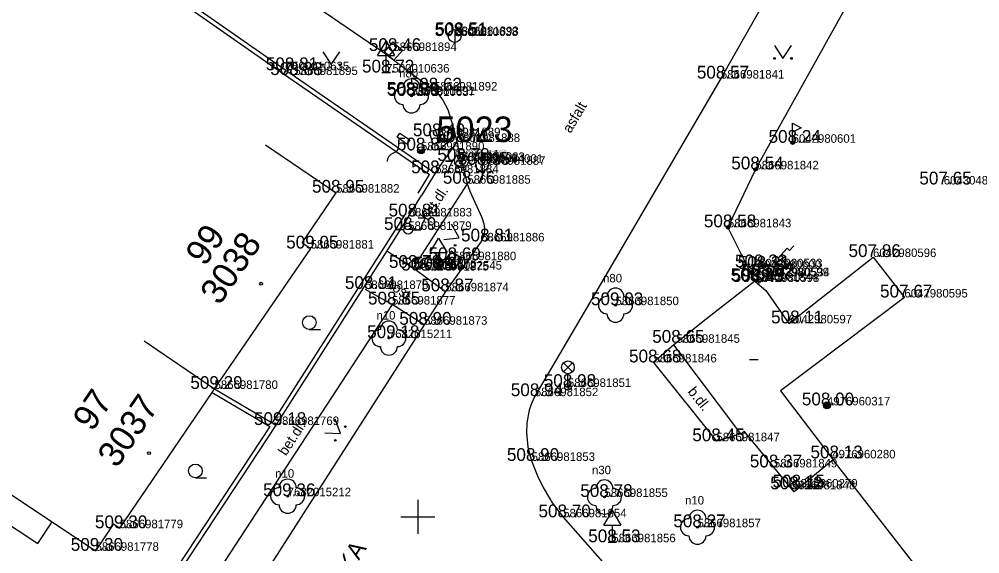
# Model space of a CAD drawing. Extents: x -669251 to -668549, y -1128351 to -1127698.
# Drawn here: x -668723.4 to -668667, y -1127952.2 to -1127920.8 of the extents above; entities that cross this region are included whole.
import ezdxf

# ---------------------------------------------------------------- set-up
doc = ezdxf.new("R2010")
doc.units = 0
for name, color, linetype in [('Vrstva 1', 7, 'Continuous'), ('Vrstva 10', 7, 'Continuous'), ('Vrstva 11', 7, 'Continuous'), ('Vrstva 2', 7, 'Continuous'), ('Vrstva 22', 7, 'Continuous'), ('Vrstva 24', 7, 'Continuous'), ('Vrstva 25', 7, 'Continuous'), ('Vrstva 27', 7, 'Continuous'), ('Vrstva 28', 7, 'Continuous'), ('Vrstva 3', 7, 'Continuous'), ('Vrstva 33', 7, 'Continuous'), ('Vrstva 34', 7, 'Continuous'), ('Vrstva 36', 7, 'Continuous'), ('Vrstva 40', 7, 'Continuous'), ('Vrstva 43', 7, 'Continuous'), ('Vrstva 44', 7, 'Continuous'), ('Vrstva 45', 7, 'Continuous'), ('Vrstva 47', 7, 'Continuous'), ('Vrstva 5', 7, 'Continuous'), ('Vrstva 58', 7, 'Continuous'), ('Vrstva 6', 7, 'Continuous'), ('Vrstva 61', 7, 'Continuous'), ('Vrstva 63', 7, 'Continuous'), ('Vrstva 7', 7, 'Continuous'), ('Vrstva 8', 7, 'Continuous')]:
    doc.layers.add(name, color=color, linetype=linetype)

msp = doc.modelspace()

# ---------------------------------------------------------------- linework, layer by layer
at = {"layer": 'Vrstva 1'}
for p, q in [((-668697.838, -1127921.781), (-668697.838, -1127921.781)), ((-668697.799, -1127921.726), (-668697.799, -1127921.726)), ((-668701.437, -1127922.66), (-668701.437, -1127922.66)), ((-668707.744, -1127923.788), (-668707.744, -1127923.788)), ((-668701.862, -1127923.924), (-668701.862, -1127923.924)), ((-668707.244, -1127924.071), (-668707.244, -1127924.071)), ((-668682.21, -1127924.279), (-668682.21, -1127924.279)), ((-668699.049, -1127924.98), (-668699.049, -1127924.98)), ((-668700.375, -1127925.234), (-668700.375, -1127925.234)), ((-668700.371, -1127925.297), (-668700.371, -1127925.297)), ((-668698.869, -1127927.663), (-668698.869, -1127927.663)), ((-668699.813, -1127928.494), (-668699.813, -1127928.494)), ((-668697.717, -1127928.002), (-668697.717, -1127928.002)), ((-668678.002, -1127928.047), (-668678.002, -1127928.047)), ((-668697.44, -1127929.11), (-668697.44, -1127929.11)), ((-668697.436, -1127929.115), (-668697.436, -1127929.115)), ((-668697.436, -1127929.115), (-668697.436, -1127929.115)), ((-668696.37, -1127929.22), (-668696.37, -1127929.22)), ((-668696.37, -1127929.22), (-668696.37, -1127929.22)), ((-668696.37, -1127929.22), (-668696.37, -1127929.22)), ((-668696.37, -1127929.22), (-668696.37, -1127929.22)), ((-668696.229, -1127929.338), (-668696.229, -1127929.338)), ((-668680.188, -1127929.608), (-668680.188, -1127929.608)), ((-668698.978, -1127929.835), (-668698.978, -1127929.835)), ((-668697.095, -1127930.45), (-668697.095, -1127930.45)), ((-668669.135, -1127930.494), (-668669.135, -1127930.494)), ((-668704.793, -1127930.975), (-668704.793, -1127930.975)), ((-668700.539, -1127932.371), (-668700.539, -1127932.371)), ((-668681.798, -1127933.009), (-668681.798, -1127933.009)), ((-668700.567, -1127933.163), (-668700.567, -1127933.163)), ((-668696.285, -1127933.835), (-668696.285, -1127933.835)), ((-668706.289, -1127934.253), (-668706.289, -1127934.253)), ((-668673.285, -1127934.753), (-668673.285, -1127934.753)), ((-668697.942, -1127934.938), (-668697.942, -1127934.938)), ((-668700.278, -1127935.39), (-668700.278, -1127935.39)), ((-668699.555, -1127935.545), (-668699.555, -1127935.545)), ((-668698.78, -1127935.49), (-668698.78, -1127935.49)), ((-668680.053, -1127935.448), (-668680.053, -1127935.448)), ((-668679.972, -1127935.357), (-668679.972, -1127935.357)), ((-668679.586, -1127935.882), (-668679.586, -1127935.882)), ((-668679.537, -1127935.886), (-668679.537, -1127935.886)), ((-668680.224, -1127936.161), (-668680.224, -1127936.161)), ((-668680.161, -1127936.217), (-668680.161, -1127936.217)), ((-668703.1, -1127936.629), (-668703.1, -1127936.629)), ((-668698.383, -1127936.766), (-668698.383, -1127936.766)), ((-668701.512, -1127937.54), (-668701.512, -1127937.54)), ((-668688.4, -1127937.577), (-668688.4, -1127937.577)), ((-668671.443, -1127937.126), (-668671.443, -1127937.126)), ((-668678.231, -1127938.646), (-668678.231, -1127938.646)), ((-668699.635, -1127938.727), (-668699.635, -1127938.727)), ((-668701.7, -1127939.51), (-668701.7, -1127939.51)), ((-668684.815, -1127939.785), (-668684.815, -1127939.785)), ((-668686.174, -1127940.937), (-668686.174, -1127940.937)), ((-668711.931, -1127942.493), (-668711.931, -1127942.493)), ((-668691.191, -1127942.378), (-668691.191, -1127942.378)), ((-668693.127, -1127942.918), (-668693.127, -1127942.918)), ((-668675.99, -1127943.46), (-668675.99, -1127943.46)), ((-668708.342, -1127944.612), (-668708.342, -1127944.612)), ((-668682.476, -1127945.565), (-668682.476, -1127945.565)), ((-668675.68, -1127946.57), (-668675.68, -1127946.57)), ((-668693.32, -1127946.72), (-668693.32, -1127946.72)), ((-668679.1, -1127947.101), (-668679.1, -1127947.101)), ((-668677.91, -1127948.28), (-668677.91, -1127948.28)), ((-668707.64, -1127948.79), (-668707.64, -1127948.79)), ((-668689.049, -1127948.835), (-668689.049, -1127948.835)), ((-668678.046, -1127948.386), (-668678.046, -1127948.386)), ((-668691.468, -1127950.029), (-668691.468, -1127950.029)), ((-668717.497, -1127950.669), (-668717.497, -1127950.669)), ((-668683.587, -1127950.611), (-668683.587, -1127950.611)), ((-668688.583, -1127951.494), (-668688.583, -1127951.494)), ((-668718.917, -1127951.994), (-668718.917, -1127951.994))]:
    msp.add_line(p, q, dxfattribs=at)
at = {"layer": 'Vrstva 10'}
for p, q in [((-668662.737, -1127889.832), (-668682.21, -1127924.279)), ((-668714.289, -1127914.341), (-668702.057, -1127922.712)), ((-668682.21, -1127924.279), (-668690.243, -1127937.994)), ((-668698.978, -1127929.835), (-668697.717, -1127928.002)), ((-668697.095, -1127930.45), (-668700.278, -1127935.39)), ((-668700.278, -1127935.39), (-668698.383, -1127936.766)), ((-668698.383, -1127936.766), (-668699.635, -1127938.727)), ((-668701.512, -1127937.54), (-668712.301, -1127954.064)), ((-668699.635, -1127938.727), (-668701.512, -1127937.54)), ((-668699.635, -1127938.727), (-668710.26, -1127955.323)), ((-668684.971, -1127939.908), (-668686.174, -1127940.937)), ((-668686.174, -1127940.937), (-668682.476, -1127945.565)), ((-668681.036, -1127945.134), (-668682.476, -1127945.565))]:
    msp.add_line(p, q, dxfattribs=at)
for points in [[(-668702.057, -1127922.712), (-668700.553, -1127923.846), (-668699.049, -1127924.98), (-668698.751, -1127925.256), (-668698.536, -1127925.539), (-668698.246, -1127926.103), (-668697.95, -1127927.048), (-668697.717, -1127928.002), (-668697.404, -1127929.226), (-668697.095, -1127930.45), (-668696.951, -1127930.88), (-668696.243, -1127932.43), (-668696.128, -1127932.806), (-668696.086, -1127933.079), (-668696.116, -1127933.471), (-668696.285, -1127933.835), (-668697.334, -1127935.3), (-668698.383, -1127936.766)], [(-668690.243, -1127937.994), (-668691.685, -1127940.456), (-668693.127, -1127942.918), (-668693.337, -1127943.347), (-668693.473, -1127943.749), (-668693.607, -1127944.49), (-668693.627, -1127945.063), (-668693.538, -1127945.916), (-668693.32, -1127946.72), (-668692.967, -1127947.601), (-668692.659, -1127948.249), (-668692.116, -1127949.179), (-668691.468, -1127950.029), (-668688.165, -1127953.772), (-668684.862, -1127957.516)]]:
    msp.add_lwpolyline(points, dxfattribs=at)
at = {"layer": 'Vrstva 11'}
for p, q in [((-668701.827, -1127934.392), (-668700.278, -1127935.39)), ((-668703.1, -1127936.629), (-668701.512, -1127937.54))]:
    msp.add_line(p, q, dxfattribs=at)
at = {"layer": 'Vrstva 22'}
for centre in [(-668700.371, -1127925.297), (-668688.4, -1127937.577), (-668701.7, -1127939.51), (-668707.64, -1127948.79), (-668689.049, -1127948.835), (-668683.587, -1127950.611)]:
    msp.add_circle(centre, 0.05, dxfattribs=at)
for centre, start, end in [((-668700.371, -1127924.797), 0, 180), ((-668700.871, -1127925.297), 90, 270), ((-668699.871, -1127925.297), 270, 90), ((-668700.371, -1127925.797), 180, 0), ((-668688.4, -1127937.077), 0, 180), ((-668688.9, -1127937.577), 90, 270), ((-668687.9, -1127937.577), 270, 90), ((-668688.4, -1127938.077), 180, 0), ((-668701.7, -1127939.01), 0, 180), ((-668702.2, -1127939.51), 90, 270), ((-668701.2, -1127939.51), 270, 90), ((-668701.7, -1127940.01), 180, 0), ((-668708.14, -1127948.79), 90, 270), ((-668707.64, -1127948.29), 0, 180), ((-668707.14, -1127948.79), 270, 90), ((-668689.049, -1127948.335), 0, 180), ((-668689.549, -1127948.835), 90, 270), ((-668688.549, -1127948.835), 270, 90), ((-668707.64, -1127949.29), 180, 0), ((-668689.049, -1127949.335), 180, 0), ((-668683.587, -1127950.111), 0, 180), ((-668684.087, -1127950.611), 90, 270), ((-668683.087, -1127950.611), 270, 90), ((-668683.587, -1127951.111), 180, 0)]:
    msp.add_arc(centre, 0.5, start, end, dxfattribs=at)
at = {"layer": 'Vrstva 24'}
for p, q in [((-668701.222, -1127927.72), (-668701.05, -1127927.475)), ((-668700.648, -1127928.121), (-668701.222, -1127927.72)), ((-668701.051, -1127927.475), (-668700.477, -1127927.875)), ((-668700.477, -1127927.875), (-668700.648, -1127928.121)), ((-668680.053, -1127935.448), (-668680.427, -1127935.85)), ((-668680.427, -1127935.85), (-668679.961, -1127936.284)), ((-668680.053, -1127935.448), (-668679.587, -1127935.882)), ((-668679.961, -1127936.284), (-668679.586, -1127935.881))]:
    msp.add_line(p, q, dxfattribs=at)
msp.add_lwpolyline([(-668677.934, -1127934.093), (-668678.185, -1127934.362), (-668678.319, -1127934.237), (-668678.695, -1127934.642), (-668678.562, -1127934.767), (-668678.811, -1127935.037)], dxfattribs=at)
for centre, start, end in [((-668701.607, -1127928.184), 288.1917, 1.9315), ((-668701.294, -1127929.134), 108.1917, 181.9315)]:
    msp.add_arc(centre, 0.5, start, end, dxfattribs=at)
at = {"layer": 'Vrstva 25'}
for p, q in [((-668678.002, -1127928.047), (-668678.002, -1127926.897)), ((-668678.002, -1127926.897), (-668677.502, -1127927.162)), ((-668677.502, -1127927.162), (-668678.002, -1127927.427))]:
    msp.add_line(p, q, dxfattribs=at)
for centre, radius in [((-668678.002, -1127928.047), 0.1), ((-668699.813, -1127928.494), 0.2), ((-668678.002, -1127928.047), 0.0348), ((-668680.188, -1127929.608), 0.1), ((-668680.188, -1127929.608), 0.0348), ((-668681.798, -1127933.009), 0.1), ((-668681.798, -1127933.009), 0.0348), ((-668675.99, -1127943.46), 0.2), ((-668675.99, -1127943.46), 0.16), ((-668675.99, -1127943.46), 0.12), ((-668675.99, -1127943.46), 0.08), ((-668675.99, -1127943.46), 0.04)]:
    msp.add_circle(centre, radius, dxfattribs=at)
for radius in [0.18, 0.16, 0.14, 0.12, 0.1, 0.08, 0.06, 0.04, 0.02]:
    msp.add_arc((-668699.813, -1127928.494), radius, 180, 0, dxfattribs=at)
at = {"layer": 'Vrstva 27'}
for p, q in [((-668697.838, -1127921.406), (-668697.838, -1127922.656)), ((-668701.683, -1127922.942), (-668701.191, -1127922.378)), ((-668698.971, -1127927.302), (-668698.767, -1127928.024)), ((-668696.229, -1127928.963), (-668696.229, -1127930.213)), ((-668698.151, -1127935.249), (-668697.733, -1127934.627))]:
    msp.add_line(p, q, dxfattribs=at)
for points in [[(-668701.403, -1127923.188), (-668700.908, -1127922.625), (-668701.472, -1127922.13), (-668701.966, -1127922.694)], [(-668699.331, -1127927.404), (-668699.127, -1127928.126), (-668698.405, -1127927.922), (-668698.609, -1127927.2)], [(-668697.841, -1127935.458), (-668697.422, -1127934.835), (-668698.045, -1127934.417), (-668698.463, -1127935.039)]]:
    msp.add_lwpolyline(points, close=True, dxfattribs=at)
for centre in [(-668697.838, -1127921.781), (-668696.229, -1127929.338)]:
    msp.add_circle(centre, 0.375, dxfattribs=at)
at = {"layer": 'Vrstva 28'}
for p, q in [((-668700.817, -1127933.163), (-668701.317, -1127933.163)), ((-668700.317, -1127933.163), (-668699.817, -1127933.163))]:
    msp.add_line(p, q, dxfattribs=at)
msp.add_circle((-668700.567, -1127933.163), 0.25, dxfattribs=at)
at = {"layer": 'Vrstva 33'}
for p, q in [((-668691.456, -1127940.963), (-668690.926, -1127941.493)), ((-668691.456, -1127941.493), (-668690.926, -1127940.963)), ((-668691.191, -1127942.378), (-668691.191, -1127941.603))]:
    msp.add_line(p, q, dxfattribs=at)
for centre, radius in [((-668691.191, -1127941.228), 0.375), ((-668691.191, -1127942.378), 0.19), ((-668691.191, -1127942.378), 0.05)]:
    msp.add_circle(centre, radius, dxfattribs=at)
at = {"layer": 'Vrstva 34'}
for p, q in [((-668702.362, -1127922.924), (-668701.862, -1127922.074)), ((-668701.862, -1127922.074), (-668701.362, -1127922.924)), ((-668702.362, -1127922.924), (-668701.362, -1127922.924)), ((-668701.862, -1127923.924), (-668701.862, -1127922.924)), ((-668702.112, -1127923.924), (-668701.612, -1127923.924)), ((-668699.28, -1127934.49), (-668698.78, -1127933.64)), ((-668698.78, -1127933.64), (-668698.28, -1127934.49)), ((-668699.28, -1127934.49), (-668698.28, -1127934.49)), ((-668698.78, -1127935.49), (-668698.78, -1127934.49)), ((-668699.03, -1127935.49), (-668698.53, -1127935.49)), ((-668689.083, -1127950.494), (-668688.583, -1127949.644)), ((-668688.583, -1127949.644), (-668688.083, -1127950.494)), ((-668689.083, -1127950.494), (-668688.083, -1127950.494)), ((-668688.583, -1127951.494), (-668688.583, -1127950.494)), ((-668688.833, -1127951.494), (-668688.333, -1127951.494))]:
    msp.add_line(p, q, dxfattribs=at)
at = {"layer": 'Vrstva 36'}
for p, q in [((-668679.071, -1127922.344), (-668678.571, -1127923.094)), ((-668678.571, -1127923.094), (-668678.071, -1127922.344)), ((-668705.584, -1127922.711), (-668705.084, -1127923.461)), ((-668705.084, -1127923.461), (-668704.584, -1127922.711)), ((-668697.581, -1127933.621), (-668698.019, -1127932.833)), ((-668698.477, -1127933.722), (-668697.581, -1127933.621)), ((-668706.368, -1127939.001), (-668705.718, -1127938.998)), ((-668704.548, -1127945.11), (-668704.859, -1127944.263)), ((-668705.449, -1127945.071), (-668704.548, -1127945.11)), ((-668713.053, -1127947.713), (-668712.403, -1127947.71))]:
    msp.add_line(p, q, dxfattribs=at)
for centre, radius in [((-668705.584, -1127923.461), 0.05), ((-668704.584, -1127923.461), 0.05), ((-668679.071, -1127923.094), 0.05), ((-668678.071, -1127923.094), 0.05), ((-668697.352, -1127933.176), 0.05), ((-668697.81, -1127934.066), 0.05), ((-668706.368, -1127938.598), 0.403), ((-668704.253, -1127944.706), 0.05), ((-668704.843, -1127945.513), 0.05), ((-668713.053, -1127947.31), 0.403)]:
    msp.add_circle(centre, radius, dxfattribs=at)
at = {"layer": 'Vrstva 5'}
for p, q in [((-668708.933, -1127928.171), (-668704.793, -1127930.975)), ((-668706.784, -1127933.914), (-668704.793, -1127930.975)), ((-668706.784, -1127933.914), (-668706.289, -1127934.253)), ((-668711.931, -1127942.493), (-668706.289, -1127934.253)), ((-668678.231, -1127938.646), (-668673.285, -1127934.753)), ((-668673.285, -1127934.753), (-668671.443, -1127937.126)), ((-668680.224, -1127936.161), (-668683.245, -1127938.545)), ((-668680.224, -1127936.161), (-668679.577, -1127936.725)), ((-668679.577, -1127936.725), (-668678.231, -1127938.646)), ((-668671.443, -1127937.126), (-668678.723, -1127942.602)), ((-668683.951, -1127939.103), (-668684.971, -1127939.908)), ((-668716.064, -1127939.679), (-668711.931, -1127942.493)), ((-668681.036, -1127945.134), (-668684.971, -1127939.908)), ((-668712.072, -1127942.7), (-668711.931, -1127942.493)), ((-668678.723, -1127942.602), (-668675.68, -1127946.57)), ((-668717.497, -1127950.669), (-668712.072, -1127942.7)), ((-668681.036, -1127945.134), (-668680.843, -1127944.975)), ((-668677.92, -1127948.54), (-668680.843, -1127944.975)), ((-668675.617, -1127946.651), (-668677.92, -1127948.54)), ((-668725.569, -1127947.576), (-668721.466, -1127950.301)), ((-668726.472, -1127948.8), (-668722.307, -1127951.567)), ((-668722.307, -1127951.567), (-668721.466, -1127950.301)), ((-668721.466, -1127950.301), (-668718.917, -1127951.994)), ((-668717.869, -1127950.416), (-668718.917, -1127951.994)), ((-668717.869, -1127950.416), (-668717.497, -1127950.669))]:
    msp.add_line(p, q, dxfattribs=at)
at = {"layer": 'Vrstva 58'}
msp.add_line((-668680.534, -1127940.757), (-668680.034, -1127940.757), dxfattribs=at)
for centre in [(-668709.201, -1127936.321), (-668715.772, -1127946.264)]:
    msp.add_circle(centre, 0.0875, dxfattribs=at)
at = {"layer": 'Vrstva 6'}
msp.add_line((-668683.245, -1127938.545), (-668683.951, -1127939.103), dxfattribs=at)
at = {"layer": 'Vrstva 61'}
for p, q in [((-668700, -1127949), (-668700, -1127951)), ((-668701, -1127950), (-668699, -1127950))]:
    msp.add_line(p, q, dxfattribs=at)
at = {"layer": 'Vrstva 63'}
for radius in [0.412, 0.412, 0.05, 0.05]:
    msp.add_circle((-668697.44, -1127929.11), radius, dxfattribs=at)
at = {"layer": 'Vrstva 7'}
for p, q in [((-668680.188, -1127929.608), (-668667.032, -1127905.978)), ((-668717.013, -1127917.62), (-668707.887, -1127923.993)), ((-668716.87, -1127917.415), (-668707.744, -1127923.788)), ((-668707.744, -1127923.788), (-668707.887, -1127923.993)), ((-668707.887, -1127923.993), (-668699.314, -1127929.905)), ((-668707.744, -1127923.788), (-668698.978, -1127929.835)), ((-668699.99, -1127931.005), (-668699.314, -1127929.905)), ((-668698.978, -1127929.835), (-668699.778, -1127931.136)), ((-668700.749, -1127932.236), (-668708.557, -1127944.485)), ((-668700.539, -1127932.371), (-668701.827, -1127934.392)), ((-668680.224, -1127936.161), (-668681.798, -1127933.009)), ((-668701.827, -1127934.392), (-668708.342, -1127944.612)), ((-668711.931, -1127942.493), (-668708.557, -1127944.485)), ((-668712.072, -1127942.7), (-668708.694, -1127944.694)), ((-668708.694, -1127944.694), (-668714.123, -1127952.958)), ((-668708.342, -1127944.612), (-668713.915, -1127953.096)), ((-668708.557, -1127944.485), (-668708.342, -1127944.612)), ((-668675.617, -1127946.651), (-668675.68, -1127946.57)), ((-668662.52, -1127963.47), (-668675.617, -1127946.651))]:
    msp.add_line(p, q, dxfattribs=at)
at = {"layer": 'Vrstva 8'}
for p, q in [((-668680.188, -1127929.608), (-668681.798, -1127933.009)), ((-668700.539, -1127932.371), (-668699.778, -1127931.136))]:
    msp.add_line(p, q, dxfattribs=at)

# ---------------------------------------------------------------- texts
at = {"layer": 'Vrstva 2'}
for s, p in [('5866981893', (-668697.799, -1127921.726)), ('7500010638', (-668697.838, -1127921.781)), ('5866981894', (-668701.437, -1127922.66)), ('7500010635', (-668707.744, -1127923.788)), ('7500010636', (-668701.862, -1127923.924)), ('5866981895', (-668707.244, -1127924.071)), ('5866981841', (-668682.21, -1127924.279)), ('5866981892', (-668699.049, -1127924.98)), ('5866981891', (-668700.375, -1127925.234)), ('7500010637', (-668700.371, -1127925.297)), ('5866981889', (-668698.869, -1127927.663)), ('5866981890', (-668699.813, -1127928.494)), ('5866981888', (-668697.717, -1127928.002)), ('6042980601', (-668678.002, -1127928.047)), ('5866985023', (-668697.44, -1127929.11)), ('5867015023', (-668697.436, -1127929.115)), ('6043035023', (-668697.436, -1127929.115)), ('4490944001', (-668696.37, -1127929.22)), ('4891964001', (-668696.37, -1127929.22)), ('4976974001', (-668696.37, -1127929.22)), ('5497004001', (-668696.37, -1127929.22)), ('5866981887', (-668696.229, -1127929.338)), ('5866981842', (-668680.188, -1127929.608)), ('5866981884', (-668698.978, -1127929.835)), ('5866981885', (-668697.095, -1127930.45)), ('6043048001', (-668669.135, -1127930.494)), ('5866981882', (-668704.793, -1127930.975)), ('5866981883', (-668700.539, -1127932.371)), ('5866981843', (-668681.798, -1127933.009)), ('5866981879', (-668700.567, -1127933.163)), ('5866981886', (-668696.285, -1127933.835)), ('5866981881', (-668706.289, -1127934.253)), ('5866981880', (-668697.942, -1127934.938)), ('6042980596', (-668673.285, -1127934.753)), ('5866981876', (-668700.278, -1127935.39)), ('5866981875', (-668699.555, -1127935.545)), ('7851022545', (-668698.78, -1127935.49)), ('6042980600', (-668680.053, -1127935.448)), ('6042980533', (-668679.972, -1127935.357)), ('5866981844', (-668680.224, -1127936.161)), ('6042980598', (-668680.161, -1127936.217)), ('6042980599', (-668679.586, -1127935.882)), ('6042980534', (-668679.537, -1127935.886)), ('5866981878', (-668703.1, -1127936.629)), ('5866981874', (-668698.383, -1127936.766)), ('6042980595', (-668671.443, -1127937.126)), ('5866981877', (-668701.512, -1127937.54)), ('5866981850', (-668688.4, -1127937.577)), ('6042980597', (-668678.231, -1127938.646)), ('5866981873', (-668699.635, -1127938.727)), ('7682015211', (-668701.7, -1127939.51)), ('5866981845', (-668684.815, -1127939.785)), ('5866981846', (-668686.174, -1127940.937)), ('5866981780', (-668711.931, -1127942.493)), ('5866981851', (-668691.191, -1127942.378)), ('5866981852', (-668693.127, -1127942.918)), ('4976960317', (-668675.99, -1127943.46)), ('5866981769', (-668708.342, -1127944.612)), ('5866981847', (-668682.476, -1127945.565)), ('5866981853', (-668693.32, -1127946.72)), ('5866981849', (-668679.1, -1127947.101)), ('4976960280', (-668675.68, -1127946.57)), ('7682015212', (-668707.64, -1127948.79)), ('5866981848', (-668678.046, -1127948.386)), ('4976960279', (-668677.91, -1127948.28)), ('5866981855', (-668689.049, -1127948.835)), ('5866981854', (-668691.468, -1127950.029)), ('5866981779', (-668717.497, -1127950.669)), ('5866981857', (-668683.587, -1127950.611)), ('5866981856', (-668688.583, -1127951.494)), ('5866981778', (-668718.917, -1127951.994))]:
    msp.add_text(s, height=0.5, dxfattribs=at).set_placement(p)
at = {"layer": 'Vrstva 3'}
for s, p in [('508.51 ', (-668699.016, -1127921.781)), ('508.51 ', (-668698.977, -1127921.726)), ('508.46 ', (-668702.875, -1127922.66)), ('508.81 ', (-668708.922, -1127923.788)), ('508.83 ', (-668708.659, -1127924.071)), ('508.72 ', (-668703.277, -1127923.924)), ('508.57 ', (-668683.625, -1127924.279)), ('508.80 ', (-668701.826, -1127925.234)), ('508.78 ', (-668701.786, -1127925.297)), ('508.62 ', (-668700.478, -1127924.98)), ('508.49 ', (-668700.287, -1127927.663)), ('508.71 ', (-668698.895, -1127928.002)), ('508.24 ', (-668679.417, -1127928.047)), ('508.82 ', (-668701.228, -1127928.494)), ('508.78 ', (-668698.855, -1127929.11)), ('508.78 ', (-668698.851, -1127929.115)), ('508.78 ', (-668698.851, -1127929.115)), ('508.80 ', (-668697.821, -1127929.22)), ('508.80 ', (-668697.821, -1127929.22)), ('508.80 ', (-668697.821, -1127929.22)), ('508.79 ', (-668697.788, -1127929.22)), ('508.78 ', (-668700.393, -1127929.835)), ('508.65 ', (-668697.658, -1127929.338)), ('508.54 ', (-668681.603, -1127929.608)), ('508.95 ', (-668706.21, -1127930.975)), ('508.76 ', (-668698.533, -1127930.45)), ('507.65 ', (-668670.564, -1127930.494)), ('508.81 ', (-668701.717, -1127932.371)), ('508.79 ', (-668701.985, -1127933.163)), ('508.58 ', (-668683.213, -1127933.009)), ('509.05 ', (-668707.727, -1127934.253)), ('508.81 ', (-668697.463, -1127933.835)), ('508.69 ', (-668699.374, -1127934.938)), ('507.86 ', (-668674.723, -1127934.753)), ('508.79 ', (-668701.696, -1127935.39)), ('508.90 ', (-668700.233, -1127935.49)), ('508.33 ', (-668681.387, -1127935.357)), ('508.31 ', (-668681.231, -1127935.448)), ('508.93 ', (-668700.972, -1127935.545)), ('508.32 ', (-668681.001, -1127935.882)), ('508.32 ', (-668680.952, -1127935.886)), ('508.91 ', (-668704.28, -1127936.629)), ('508.28 ', (-668681.639, -1127936.161)), ('508.43 ', (-668681.576, -1127936.217)), ('508.87 ', (-668699.798, -1127936.766)), ('507.67 ', (-668672.872, -1127937.126)), ('508.85 ', (-668702.927, -1127937.54)), ('509.03 ', (-668689.838, -1127937.577)), ('508.90 ', (-668701.088, -1127938.727)), ('508.11 ', (-668679.268, -1127938.646)), ('509.18 ', (-668702.976, -1127939.51)), ('508.65 ', (-668686.244, -1127939.785)), ('508.68 ', (-668687.603, -1127940.937)), ('509.29 ', (-668713.351, -1127942.493)), ('508.98 ', (-668692.608, -1127942.378)), ('508.94 ', (-668694.544, -1127942.918)), ('508.00 ', (-668677.462, -1127943.46)), ('509.18 ', (-668709.618, -1127944.612)), ('508.45 ', (-668683.891, -1127945.565)), ('508.90 ', (-668694.773, -1127946.72)), ('508.13 ', (-668676.954, -1127946.57)), ('508.37 ', (-668680.515, -1127947.101)), ('508.12 ', (-668679.32, -1127948.386)), ('508.15 ', (-668679.184, -1127948.28)), ('509.36 ', (-668709.08, -1127948.79)), ('508.78 ', (-668690.464, -1127948.835)), ('508.70 ', (-668692.919, -1127950.029)), ('509.30 ', (-668718.95, -1127950.669)), ('508.27 ', (-668685.002, -1127950.611)), ('508.53 ', (-668689.998, -1127951.494)), ('509.30 ', (-668720.37, -1127951.994))]:
    msp.add_text(s, height=0.75, dxfattribs=at).set_placement(p)
at = {"layer": 'Vrstva 40'}
for s, rotation, p in [('asfalt', 59.6422, (-668691.033, -1127927.525)), ('bet.dl.', 57.205, (-668699.367, -1127932.684)), ('kost.', 327.6911, (-668701.89, -1127936.473)), ('b.dl.', 308.6266, (-668684.191, -1127942.663)), ('bet.dl.', 57.205, (-668707.734, -1127946.46))]:
    msp.add_text(s, height=0.6, rotation=rotation, dxfattribs=at).set_placement(p)
at = {"layer": 'Vrstva 43'}
for s, p in [('3038', (-668711.638, -1127937.64)), ('3037', (-668717.662, -1127947.197))]:
    msp.add_text(s, height=1.5, rotation=55.6002, dxfattribs=at).set_placement(p)
at = {"layer": 'Vrstva 44'}
for s, rotation, p in [('99', 55.6002, (-668712.498, -1127935.356)), ('97', 55.754, (-668719.116, -1127945.052))]:
    msp.add_text(s, height=1.5, rotation=rotation, dxfattribs=at).set_placement(p)
at = {"layer": 'Vrstva 45'}
msp.add_text('SOKOLOVSKA', height=1, rotation=57.372, dxfattribs=at).set_placement((-668707.947, -1127959.597))
at = {"layer": 'Vrstva 47'}
for s, p in [('n80', (-668701.1, -1127924.211)), ('n80', (-668689.129, -1127936.241)), ('n10', (-668702.43, -1127938.424)), ('n30', (-668689.778, -1127947.499)), ('n10', (-668708.37, -1127947.704)), ('n10', (-668684.317, -1127949.275))]:
    msp.add_text(s, height=0.499, dxfattribs=at).set_placement(p)
at = {"layer": 'Vrstva 63'}
msp.add_text('5023', height=1.5, dxfattribs=at).set_placement((-668698.9, -1127928.004))
msp.add_text('5023', height=1.5, dxfattribs=at).set_placement((-668698.9, -1127928.004))

doc.saveas('drawing.dxf')
